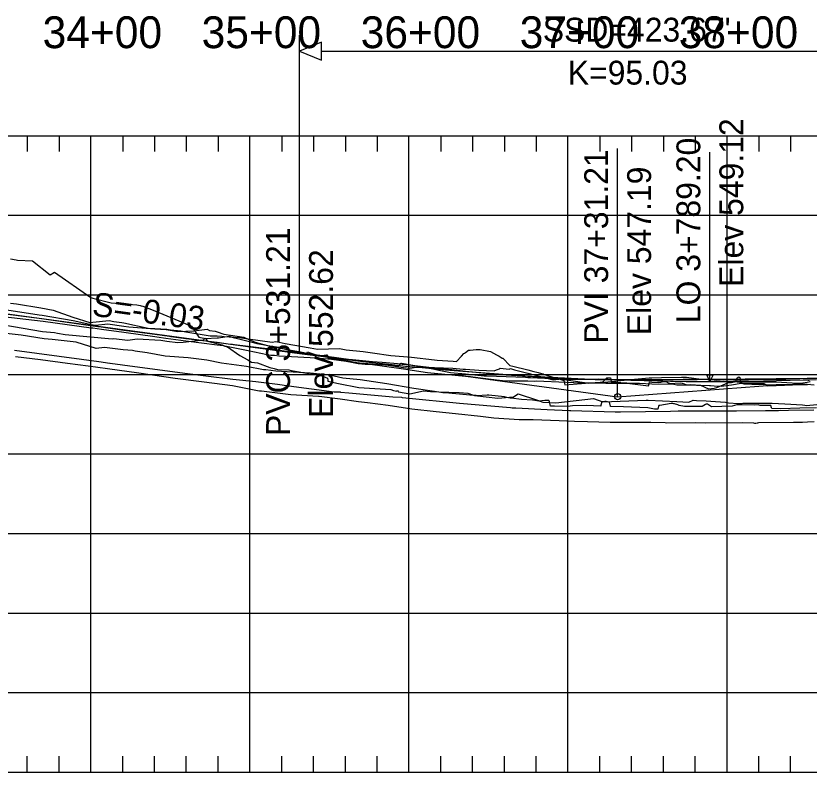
# Model space of a CAD drawing. Extents: x 704834 to 709892, y 372981 to 377533.
# Drawn here: x 708553.2 to 709052, y 375272.4 to 375747.7 of the extents above; entities that cross this region are included whole.
import ezdxf

# ---------------------------------------------------------------- set-up
doc = ezdxf.new("R2010")
doc.units = 0
for name, color, linetype in [('1', 7, 'Continuous'), ('10', 7, 'Continuous'), ('12', 7, 'Continuous'), ('13', 7, 'Continuous'), ('20', 7, 'Continuous'), ('42', 7, 'Continuous'), ('49', 7, 'Continuous'), ('61', 7, 'Continuous'), ('63', 7, 'Continuous'), ('Existing', 7, 'Continuous')]:
    doc.layers.add(name, color=color, linetype=linetype)

msp = doc.modelspace()

# ---------------------------------------------------------------- linework, layer by layer
at = {"layer": '1'}
for p, q in [((708831.61, 375521.98), (708931.61, 375508.41)), ((708931.61, 375508.41), (709031.61, 375515.88))]:
    msp.add_line(p, q, dxfattribs=at)
at = {"layer": '10'}
for points in [[(708545.74, 375553.64), (708569.93, 375549.32), (708577.62, 375548.65), (708579.3, 375548.34), (708584.27, 375547.54), (708613.74, 375544.77), (708614.57, 375544.95), (708623.68, 375543.88), (708629.57, 375544.83), (708644.43, 375543.93), (708648.13, 375543.35), (708655.03, 375542.54), (708658.34, 375542.6), (708671.11, 375544.09), (708672.18, 375545.11), (708672.48, 375545.01), (708673.65, 375543.37), (708682.87, 375541), (708684.58, 375540.19), (708686.31, 375539.66), (708694.15, 375534.35), (708699.14, 375531.47), (708701.31, 375530.18), (708705.14, 375529.74), (708712.94, 375526.66), (708715.57, 375526.04), (708717.83, 375525.51), (708724.91, 375525.19), (708726.25, 375524.96), (708737.34, 375522.97), (708737.58, 375523.43), (708740.49, 375522.51), (708742.55, 375522.78), (708749.1, 375520), (708749.36, 375518.7), (708749.47, 375518.06), (708756.1, 375516.75), (708768.78, 375514.23), (708788.92, 375512.91), (708790.78, 375512.39), (708791.83, 375512.08), (708792.78, 375511.8), (708792.81, 375511.79), (708792.83, 375511.78), (708793.08, 375512.18), (708793.28, 375512.45), (708793.71, 375511.63), (708793.87, 375511.46), (708800.89, 375510.3), (708809.58, 375512.15), (708813.91, 375511.65), (708819.09, 375511.39), (708831.94, 375511.11), (708837.34, 375510.53), (708841, 375509.32), (708841.62, 375509.25), (708856.36, 375507.57), (708866.04, 375508.32), (708868.99, 375510.14), (708881.22, 375506.29), (708884.65, 375504.97), (708892.71, 375504.62), (708916.38, 375507.28), (708916.44, 375507.28), (708922.24, 375505.26), (708949.53, 375506.18), (708950.2, 375506.16), (708950.77, 375506.12), (708968.81, 375505.38), (708976.42, 375505.05), (708979.19, 375506.14), (708981.13, 375506.05), (708987.29, 375505.75), (708993.1, 375505.42), (708999.43, 375505.04), (709001.41, 375504.51), (709007.49, 375504.16), (709010.38, 375504.27), (709026.88, 375504.36), (709028.82, 375504.37), (709036.75, 375503.85), (709047.84, 375503.23), (709049.25, 375503.12), (709050.34, 375502.94), (709065.52, 375504.31)], [(709056.64, 375501.39), (709046.1, 375501.09), (709034.15, 375500.87), (709028.5, 375500.88), (709028.4, 375501.49), (709028.01, 375502.85), (709025.89, 375502.8), (709024.96, 375502.77), (709021.3, 375502.92), (709020.04, 375503.32), (709017.57, 375503.15), (709009.9, 375503.25), (709006.48, 375503.27), (709003.61, 375502.36), (708990.71, 375502.12), (708988.03, 375503.66), (708987.36, 375503.65), (708986.78, 375503.46), (708984.84, 375502.28), (708983.52, 375502.29), (708979.65, 375502.3), (708973.7, 375502.21), (708970.4, 375502.97), (708969.4, 375503.23), (708967.27, 375503.89), (708966.95, 375503.97), (708966.3, 375504.13), (708965.71, 375504.22), (708965.21, 375504.21), (708961.64, 375503.52), (708958.13, 375502.96), (708957.48, 375502.91), (708957.36, 375502.51), (708956.86, 375500.55), (708954.73, 375500.62), (708950.57, 375501.37), (708935.2, 375502.11), (708927.19, 375502.24), (708927.04, 375502.56), (708926.96, 375503), (708926.55, 375505.02), (708925.29, 375505.19), (708924.47, 375505.31), (708923.46, 375505.36), (708921.59, 375505.24), (708921.1, 375502.99), (708921.03, 375502.68), (708920.96, 375502.53), (708911.91, 375502.9), (708903.14, 375502.73), (708900.38, 375502.33), (708891.86, 375502.47), (708889.6, 375502.51), (708889.38, 375502.53), (708889.15, 375503.6), (708888.7, 375505.25), (708888.49, 375505.86), (708888.27, 375505.94), (708887.56, 375506.04), (708887.28, 375506.02), (708886.78, 375506.01), (708885.96, 375506.01), (708885.83, 375506), (708881.76, 375505.61), (708880.75, 375505.8), (708879.47, 375506), (708877.99, 375506.16), (708871.11, 375506.74), (708869.44, 375506.83), (708866.33, 375507.34), (708864.13, 375507.47), (708861.98, 375507.9), (708860.4, 375508.25), (708850.65, 375509.3), (708849.97, 375509.37), (708849.81, 375509.39), (708849.65, 375509.4), (708849.5, 375509.41), (708843.16, 375509.04), (708842.64, 375509.06), (708842.14, 375509.08), (708841.7, 375509.08), (708841.31, 375509.08), (708840.98, 375509.08), (708823.07, 375510.86), (708822.36, 375510.9), (708821.71, 375510.93), (708816.55, 375511.7), (708803.43, 375513.46), (708786.52, 375516.57), (708769.66, 375518.97), (708758.92, 375519.99), (708750.67, 375521.86), (708746.78, 375522.36), (708746.42, 375522.39), (708738.21, 375523.16), (708716.77, 375524.38), (708710.5, 375525.24), (708708.85, 375525.3), (708698.25, 375527.37), (708682.53, 375529.37), (708673.31, 375531.3), (708661.5, 375532.77), (708647.19, 375533.81), (708635.89, 375535.97), (708628.3, 375537.11), (708626.5, 375537.35), (708620.69, 375537.87), (708608.93, 375539.22), (708603.82, 375538.72), (708591.08, 375542.63), (708576.06, 375544.37), (708571, 375544.73), (708556.53, 375547.1), (708537.38, 375549.12)]]:
    msp.add_lwpolyline(points, dxfattribs=at)
at = {"layer": '12'}
msp.add_lwpolyline([(708552.38, 375537.69), (708594.54, 375532), (708605.41, 375530.47), (708612.39, 375529.46), (708612.44, 375529.45), (708628.09, 375527.44), (708642.24, 375525.53), (708659.5, 375523.2), (708672.75, 375521.54), (708689.59, 375519.39), (708704.15, 375517.89), (708717.71, 375516.37), (708724.82, 375515.3), (708753.35, 375511.56), (708756.7, 375511.38), (708757.06, 375511.46), (708757.39, 375511.31), (708762.64, 375510.74), (708790.34, 375508.41), (708795.69, 375508.08), (708796.1, 375507.93), (708796.33, 375507.87), (708800.5, 375507.47), (708830.08, 375504.48), (708832.23, 375504.27), (708864.25, 375501.52), (708865.23, 375501.49), (708867.7, 375501.36), (708887.34, 375500.39), (708901.29, 375499.7), (708902.17, 375499.66), (708930.07, 375498.83), (708933.34, 375498.84), (708964.8, 375499.38), (708969.64, 375499.42), (708999.82, 375499.55), (709006.33, 375499.57), (709024.66, 375499.71), (709032.73, 375499.78), (709039.09, 375499.85), (709055.02, 375500.12)], dxfattribs=at)
at = {"layer": '13'}
msp.add_lwpolyline([(709055.14, 375492.55), (709050.94, 375492.44), (709047.88, 375492.25), (709042.8, 375492.14), (709042.13, 375492.11), (709020.25, 375491.92), (709019.66, 375491.8), (709019.44, 375491.8), (709018.54, 375491.63), (709017.89, 375491.54), (709017.24, 375491.67), (709010.31, 375491.93), (708986.8, 375491.81), (708980.56, 375491.96), (708962.33, 375491.75), (708961.53, 375491.88), (708952.43, 375492.12), (708944.95, 375492.12), (708935.53, 375492.11), (708926.87, 375492.2), (708912.68, 375492.66), (708904.47, 375492.75), (708894.86, 375493.15), (708878.47, 375493.82), (708877.8, 375493.79), (708871.66, 375493.88), (708870.66, 375493.91), (708869.6, 375493.84), (708853.72, 375494.88), (708845.47, 375495.85), (708829.73, 375497.7), (708817.46, 375498.83), (708802.26, 375500.64), (708787.28, 375502.84), (708774.28, 375504.53), (708768.63, 375505.27), (708757.17, 375506.76), (708743.95, 375508.49), (708743.6, 375508.45), (708726.02, 375509.5), (708707.62, 375511.89), (708706.37, 375511.85), (708705.12, 375512.14), (708689.44, 375515.32), (708671.57, 375517.5), (708653.38, 375519.8), (708630.6, 375523.16), (708610.77, 375525.93), (708598.63, 375527.52), (708585.79, 375529.23), (708568.75, 375531.56), (708553.07, 375533.43)], dxfattribs=at)
at = {"layer": '42'}
for p, q in [((708731.61, 375535.56), (708731.61, 375735.56)), ((708931.61, 375508.41), (708931.61, 375664.41)), ((708989.6, 375518.05), (708989.6, 375662.05)), ((708529.19, 375563.03), (708731.61, 375535.56))]:
    msp.add_line(p, q, dxfattribs=at)
for points in [[(708731.61, 375725.56), (708745.47, 375719.82), (708745.47, 375731.3)], [(708989.6, 375518.05), (708987.6, 375522.05), (708991.6, 375522.05)]]:
    msp.add_lwpolyline(points, close=True, dxfattribs=at)
for points in [[(708745.47, 375725.56), (709117.75, 375725.56)], [(708731.61, 375535.56), (708739.94, 375534.45), (708748.28, 375533.37), (708756.61, 375532.33), (708764.94, 375531.33), (708773.28, 375530.36), (708781.61, 375529.43), (708789.94, 375528.54), (708798.28, 375527.68), (708806.61, 375526.86), (708814.94, 375526.07), (708823.28, 375525.33), (708831.61, 375524.62), (708839.94, 375523.94), (708848.28, 375523.3), (708856.61, 375522.7), (708864.94, 375522.14), (708873.28, 375521.61), (708881.61, 375521.12), (708889.94, 375520.66), (708898.28, 375520.24), (708906.61, 375519.86), (708914.94, 375519.51), (708923.28, 375519.21), (708939.94, 375518.7), (708948.28, 375518.5), (708956.61, 375518.34), (708964.94, 375518.21), (708973.28, 375518.12), (708981.61, 375518.07), (708989.94, 375518.05), (708998.28, 375518.07), (709006.61, 375518.12), (709014.94, 375518.22), (709023.28, 375518.35), (709031.61, 375518.51), (709039.94, 375518.72), (709048.28, 375518.95), (709056.61, 375519.23)]]:
    msp.add_lwpolyline(points, dxfattribs=at)
msp.add_circle((708931.61, 375508.41), 2, dxfattribs=at)
at = {"layer": '61'}
for p, q in [((706700.4, 375672.45), (709300.4, 375672.45)), ((708560.4, 375672.45), (708560.4, 375662.45)), ((708580.4, 375672.45), (708580.4, 375662.45)), ((708600.4, 375272.45), (708600.4, 375672.45)), ((708620.4, 375672.45), (708620.4, 375662.45)), ((708640.4, 375672.45), (708640.4, 375662.45)), ((708660.4, 375672.45), (708660.4, 375662.45)), ((708680.4, 375672.45), (708680.4, 375662.45)), ((708700.4, 375272.45), (708700.4, 375672.45)), ((708720.4, 375672.45), (708720.4, 375662.45)), ((708740.4, 375672.45), (708740.4, 375662.45)), ((708760.4, 375672.45), (708760.4, 375662.45)), ((708780.4, 375672.45), (708780.4, 375662.45)), ((708800.4, 375272.45), (708800.4, 375672.45)), ((708820.4, 375672.45), (708820.4, 375662.45)), ((708840.4, 375672.45), (708840.4, 375662.45)), ((708860.4, 375672.45), (708860.4, 375662.45)), ((708880.4, 375672.45), (708880.4, 375662.45)), ((708900.4, 375272.45), (708900.4, 375672.45)), ((708920.4, 375672.45), (708920.4, 375662.45)), ((708940.4, 375672.45), (708940.4, 375662.45)), ((708960.4, 375672.45), (708960.4, 375662.45)), ((708980.4, 375672.45), (708980.4, 375662.45)), ((709000.4, 375272.45), (709000.4, 375672.45)), ((709020.4, 375672.45), (709020.4, 375662.45)), ((709040.4, 375672.45), (709040.4, 375662.45)), ((706700.4, 375622.45), (709300.4, 375622.45)), ((706700.4, 375572.45), (709300.4, 375572.45)), ((706700.4, 375522.45), (709300.4, 375522.45)), ((706700.4, 375472.45), (709300.4, 375472.45)), ((706700.4, 375422.45), (709300.4, 375422.45)), ((706700.4, 375372.45), (709300.4, 375372.45)), ((706700.4, 375322.45), (709300.4, 375322.45)), ((708560.4, 375272.45), (708560.4, 375282.45)), ((708580.4, 375272.45), (708580.4, 375282.45)), ((708620.4, 375272.45), (708620.4, 375282.45)), ((708640.4, 375272.45), (708640.4, 375282.45)), ((708660.4, 375272.45), (708660.4, 375282.45)), ((708680.4, 375272.45), (708680.4, 375282.45)), ((708720.4, 375272.45), (708720.4, 375282.45)), ((708740.4, 375272.45), (708740.4, 375282.45)), ((708760.4, 375272.45), (708760.4, 375282.45)), ((708780.4, 375272.45), (708780.4, 375282.45)), ((708820.4, 375272.45), (708820.4, 375282.45)), ((708840.4, 375272.45), (708840.4, 375282.45)), ((708860.4, 375272.45), (708860.4, 375282.45)), ((708880.4, 375272.45), (708880.4, 375282.45)), ((708920.4, 375272.45), (708920.4, 375282.45)), ((708940.4, 375272.45), (708940.4, 375282.45)), ((708960.4, 375272.45), (708960.4, 375282.45)), ((708980.4, 375272.45), (708980.4, 375282.45)), ((709020.4, 375272.45), (709020.4, 375282.45)), ((709040.4, 375272.45), (709040.4, 375282.45)), ((706700.4, 375272.45), (709300.4, 375272.45))]:
    msp.add_line(p, q, dxfattribs=at)
at = {"layer": '63'}
for points in [[(708549.76, 375594.99), (708553.47, 375594.52), (708554.35, 375594.23), (708563.77, 375593.89), (708574.85, 375585.04), (708577.59, 375586.6), (708600.39, 375570.71), (708601.58, 375570.4), (708613.15, 375567.31), (708621.11, 375566.76), (708629.34, 375566.19), (708631.32, 375565.64), (708631.94, 375565.5), (708633.09, 375565.26), (708633.14, 375565.39), (708640.64, 375562.3), (708658.11, 375555.11), (708660.18, 375554.19), (708663.71, 375552.64), (708668.36, 375545.82), (708672.43, 375544.91), (708679.71, 375545.38), (708680.72, 375545.44), (708687.35, 375546.47), (708689.77, 375545.65), (708693.36, 375544.72), (708699.25, 375543.29), (708702.67, 375542.46), (708704.84, 375541.74), (708708.57, 375541.16), (708718.78, 375539.15), (708724.02, 375538.12), (708732.19, 375536.53), (708738.31, 375535.36), (708746.97, 375533.71), (708747.98, 375533.54), (708748.85, 375533.36), (708753.68, 375532.69), (708757.85, 375531.86), (708768.63, 375529.72), (708777.38, 375529.1), (708784.51, 375528.59), (708796.92, 375526.81), (708800.98, 375526.23), (708805.22, 375527.04), (708814.23, 375526.84), (708816.45, 375526.74), (708828.05, 375526.23), (708834.55, 375525.78), (708835.99, 375525.67), (708844.32, 375524.98), (708854.08, 375524.69), (708855.52, 375525.22), (708857.23, 375525.86), (708857.68, 375526.39), (708863.45, 375525.6), (708864.2, 375526.06), (708866.75, 375525.26), (708875.05, 375523.13), (708891.03, 375519.03), (708894.59, 375519.52), (708895.27, 375519.62), (708913.44, 375517), (708914.12, 375517.05), (708918.62, 375517.36), (708919.07, 375517.2), (708921.45, 375517.3), (708933.66, 375518.51), (708942.23, 375519.37), (708951.44, 375520.28), (708952.19, 375520.35), (708952.69, 375520.26), (708953.19, 375520.27), (708959.17, 375520.51), (708971.78, 375520.76), (708972.72, 375520.72), (708974.07, 375520.66), (708974.94, 375520.64), (708984.12, 375519.38), (708992.26, 375518.91), (708994.01, 375518.81), (708998.28, 375519.31), (709001.97, 375519.33), (709007.06, 375519.04), (709011.79, 375519.22), (709013.95, 375519.3), (709021.03, 375519.34), (709031.33, 375519.39), (709031.61, 375519.39), (709040.36, 375518.81), (709050.86, 375518.92), (709050.89, 375518.92), (709052.11, 375518.5)], [(708549.85, 375567.24), (708553.53, 375566.67), (708568.93, 375564.22), (708576.76, 375562.77), (708589.05, 375558.38), (708599.66, 375555.11), (708601.58, 375555.29), (708611.79, 375556.23), (708614.91, 375555.56), (708619.96, 375555.13), (708621.11, 375554.88), (708636.32, 375551.57), (708640.64, 375551.33), (708648.15, 375550.9), (708650.41, 375550.38), (708657.04, 375549.76), (708660.18, 375549.22), (708675.46, 375546.62), (708679.71, 375546.57), (708682.77, 375546.53), (708684.28, 375546.23), (708693.73, 375545.6), (708699.25, 375544.79), (708714.43, 375542.58), (708716.76, 375543.08), (708718.78, 375542.68), (708722.62, 375541.92), (708738.31, 375539.08), (708742.85, 375538.26), (708756.63, 375538.73), (708757.85, 375538.46), (708760.93, 375537.77), (708771.63, 375536.75), (708777.38, 375535.96), (708789.05, 375534.34), (708796.92, 375533.66), (708801.97, 375533.22), (708816.45, 375531.64), (708818.16, 375531.45), (708828.21, 375530.63), (708830.3, 375530.56), (708833.34, 375533.91), (708834.88, 375535.59), (708835.32, 375535.77), (708835.99, 375536.23), (708837.88, 375537.56), (708838.9, 375537.61), (708842.7, 375538.06), (708844.08, 375538.02), (708845.15, 375538.01), (708851.75, 375536.78), (708855.52, 375534.73), (708857.08, 375533.88), (708858.28, 375532.98), (708858.73, 375532.54), (708859.38, 375532.53), (708863.84, 375527.93), (708865.63, 375527.6), (708875.05, 375525.25), (708879.01, 375524.27), (708880.84, 375523.78), (708881.74, 375523.54), (708882.27, 375523.39), (708884.59, 375522.74), (708884.79, 375522.8), (708885, 375522.59), (708891.47, 375520.47), (708892.98, 375520.26), (708894.59, 375519.73), (708897.75, 375518.68), (708898.2, 375516.67), (708898.37, 375515.83), (708914.12, 375517.09), (708920.64, 375517.61), (708923.01, 375517.89), (708923.22, 375518.77), (708924.74, 375520.19), (708927.09, 375520.2), (708927.29, 375519.22), (708927.56, 375517.82), (708933.66, 375517.32), (708937.17, 375517.03), (708937.22, 375517.02), (708937.5, 375517), (708937.63, 375516.99), (708937.69, 375516.97), (708951.06, 375515.28), (708951.35, 375516.49), (708951.6, 375517.69), (708953.19, 375517.59), (708957.2, 375517.32), (708958.82, 375517.54), (708959.58, 375517.64), (708961.99, 375518.02), (708963.14, 375517.3), (708963.78, 375516.96), (708964.13, 375516.83), (708964.34, 375516.78), (708970.91, 375517.06), (708972.09, 375516.97), (708972.72, 375516.76), (708975.12, 375515.95), (708977.62, 375515.98), (708983.65, 375515.72), (708988.71, 375513.24), (708992.26, 375513.81), (708994.05, 375514.09), (709000.88, 375517.11), (709003.11, 375517.35), (709006, 375517.97), (709006.03, 375517.96), (709006.3, 375519.5), (709006.86, 375520.33), (709007.87, 375520.88), (709008.4, 375520.38), (709008.65, 375519.32), (709008.69, 375519.31), (709008.73, 375517.18), (709009.66, 375516.86), (709010.94, 375516.42), (709011.79, 375516.46), (709013.45, 375516.53), (709016.09, 375516.38), (709020.13, 375516.33), (709030.02, 375515.96), (709031.33, 375515.99), (709042.15, 375516.24), (709045.92, 375516.67), (709050.86, 375516.28), (709055.13, 375515.96)], [(708539.26, 375564.28), (708567.88, 375559.87), (708569.76, 375559.6), (708589.16, 375556.27), (708601.58, 375553.55), (708602.17, 375553.42), (708603.31, 375553.33), (708611.15, 375554.13), (708621.11, 375552.68), (708624.21, 375552.23), (708640.64, 375551.11), (708647.76, 375550.62), (708655.14, 375549.48), (708660.18, 375549.61), (708665.23, 375549.73), (708673.43, 375550.74), (708675.02, 375549.96), (708678.54, 375549.62), (708679.71, 375549.22), (708683.89, 375547.76), (708696.62, 375545.77), (708699.25, 375544.64), (708703.61, 375542.75), (708711.39, 375540.65), (708718.51, 375539.43), (708718.78, 375539.35), (708726.7, 375537.15), (708735.91, 375535.43), (708736.5, 375536.59), (708738.31, 375536.01), (708744.03, 375534.18), (708748.56, 375534.71), (708748.87, 375534.76), (708749.07, 375534.55), (708749.18, 375534.33), (708749.47, 375532.76), (708751.54, 375532.41), (708755.95, 375531.66), (708757.85, 375531.29), (708768.55, 375529.16), (708772.87, 375528.88), (708773.8, 375528.91), (708775.46, 375528.93), (708777.38, 375528.91), (708778.38, 375528.89), (708782.55, 375528.73), (708793.92, 375527.82), (708793.99, 375527.91), (708794.26, 375527.92), (708795.46, 375529.38), (708795.47, 375529.39), (708795.47, 375529.39), (708795.47, 375529.39), (708795.47, 375529.39), (708795.64, 375529.37), (708796.92, 375529.17), (708812.01, 375526.63), (708816.45, 375525.72), (708819.12, 375525.14), (708826.53, 375523.61), (708835.99, 375522.69), (708847.77, 375521.55), (708849.13, 375521.43), (708855.52, 375521.22), (708873.71, 375520.62), (708875.05, 375520.55), (708876.81, 375520.46), (708894.59, 375519.69), (708900.19, 375519.44), (708914.12, 375519.51), (708919.54, 375519.54), (708925.5, 375519.36), (708933.66, 375519.12), (708946.35, 375518.76), (708953.19, 375518.88), (708953.66, 375518.88), (708972.72, 375518.06), (708974.64, 375517.98), (708981.9, 375518.02), (708992.26, 375517.94), (709006.73, 375517.83), (709011.79, 375517.79), (709022.69, 375517.69), (709031.07, 375517.75), (709031.33, 375517.74), (709041.46, 375517.07), (709043.48, 375516.92), (709048.11, 375517.01), (709050.86, 375517.52), (709052.73, 375517.86)], [(708539.36, 375559.41), (708570.49, 375555.77), (708600.66, 375551.7), (708601.58, 375551.58), (708606.99, 375550.88), (708621.11, 375548.91), (708640.64, 375546.18), (708641.76, 375546.03), (708647.55, 375545.18), (708660.18, 375543.58), (708679.7, 375541.1), (708679.71, 375541.1), (708683.52, 375540.64), (708699.25, 375537.43), (708711.25, 375534.98), (708713.49, 375534.46), (708715.75, 375534.52), (708718.59, 375534.14), (708718.78, 375534.13), (708738.31, 375532.94), (708749.38, 375532.26), (708749.44, 375532.26), (708751.72, 375531.96), (708757.85, 375531.16), (708777.38, 375528.61), (708782.17, 375527.98), (708785.06, 375527.6), (708796.92, 375525.87), (708812.1, 375523.64), (708816.27, 375523.14), (708816.45, 375523.13), (708835.99, 375521.32), (708839.08, 375521.03), (708843.61, 375520.5), (708855.52, 375519.09), (708859.22, 375518.65), (708863.71, 375518.35), (708865.69, 375518.47), (708867.58, 375518.41), (708875.05, 375518.3), (708879.22, 375518.23), (708880.51, 375518.3), (708885.18, 375518.1), (708894.59, 375517.71), (708904.11, 375517.31), (708914.12, 375517.18), (708920.89, 375517.1), (708924.13, 375516.99), (708933.66, 375516.89), (708942.23, 375516.8), (708945.37, 375516.8), (708953.19, 375516.58), (708966.95, 375516.19), (708968.93, 375515.88), (708971.39, 375515.9), (708972.72, 375515.86), (708989.29, 375515.4), (708989.94, 375515.4), (708992.26, 375515.29), (708996.66, 375515.08), (709003.23, 375515.84), (709009.36, 375516.81), (709011.79, 375516.74), (709014.59, 375516.67), (709014.95, 375516.66), (709015.21, 375516.66), (709015.45, 375516.68), (709019.77, 375516.79), (709023.24, 375516.61), (709023.58, 375516.64), (709025.76, 375515.37), (709025.86, 375515.23), (709026.39, 375515.36), (709026.48, 375515.4), (709031.33, 375515.54), (709046.76, 375515.99), (709049.77, 375516.05), (709050.34, 375516.07), (709050.86, 375516.14), (709050.95, 375516.16), (709052.82, 375516.31)]]:
    msp.add_lwpolyline(points, dxfattribs=at)
at = {"layer": 'Existing'}
msp.add_lwpolyline([(708535.04, 375562.02), (708566.11, 375557.93), (708567.89, 375557.69), (708601.58, 375552.97), (708604.81, 375552.52), (708605.01, 375552.49), (708605.47, 375552.43), (708621.11, 375550.29), (708640.64, 375547.62), (708649.77, 375546.38), (708650.77, 375546.24), (708660.18, 375545.06), (708679.71, 375542.59), (708688.25, 375541.52), (708688.88, 375541.44), (708689.44, 375541.38), (708690.63, 375541.25), (708699.25, 375540.15), (708716.27, 375537.98), (708718.78, 375537.65), (708734.66, 375535.59), (708735.75, 375535.45), (708735.92, 375535.59), (708736.13, 375535.58), (708738.31, 375535.28), (708757.85, 375532.63), (708764.04, 375531.79), (708764.89, 375531.72), (708777.38, 375530.62), (708783.54, 375530.08), (708795.65, 375528.98), (708796.03, 375528.94), (708796.92, 375528.84), (708816.45, 375526.64), (708827.37, 375525.4), (708827.44, 375525.4), (708835.99, 375524.55), (708855.52, 375522.61), (708856.46, 375522.51), (708858.1, 375522.4), (708875.05, 375521.35), (708887.63, 375520.56), (708888.3, 375520.54), (708894.59, 375520.26), (708914.12, 375519.41), (708917.5, 375519.26), (708918.7, 375519.22), (708933.66, 375519.22), (708951.5, 375519.22), (708953.05, 375519.23), (708953.19, 375519.23), (708972.72, 375519.37), (708984.02, 375519.45), (708985.49, 375519.47), (708992.26, 375519.5), (709011.79, 375519.59), (709017.23, 375519.62), (709018.23, 375519.61), (709031.33, 375519.77), (709045.53, 375519.94), (709046.21, 375519.94), (709050.86, 375519.96), (709070.39, 375520.05)], dxfattribs=at)

# ---------------------------------------------------------------- texts
at = {"layer": '20'}
for s, p in [("SSD=423.67'", (708884.55, 375731.56)), ('K=95.03', (708900.27, 375704.56))]:
    msp.add_text(s, height=15, dxfattribs=at).set_placement(p)
msp.add_text('S=-0.03', height=15, rotation=352.2702, dxfattribs=at).set_placement((708600.66, 375559.39))
at = {"layer": '49'}
for s, p in [('Elev 549.12', (709010.6, 375577.43)), ('LO 3+789.20', (708983.6, 375554.61)), ('PVI 37+31.21', (708925.61, 375541.75)), ('Elev 547.19', (708952.61, 375547.09)), ('PVC 3+531.21', (708725.61, 375483.69)), ('Elev 552.62', (708752.61, 375495.09))]:
    msp.add_text(s, height=15, rotation=90, dxfattribs=at).set_placement(p)
at = {"layer": '61'}
for s, p in [('34+00', (708570.04, 375727.45)), ('35+00', (708670.04, 375727.45)), ('36+00', (708770.04, 375727.45)), ('37+00', (708870.04, 375727.45)), ('38+00', (708970.04, 375727.45))]:
    msp.add_text(s, height=20, dxfattribs=at).set_placement(p)

doc.saveas('drawing.dxf')
